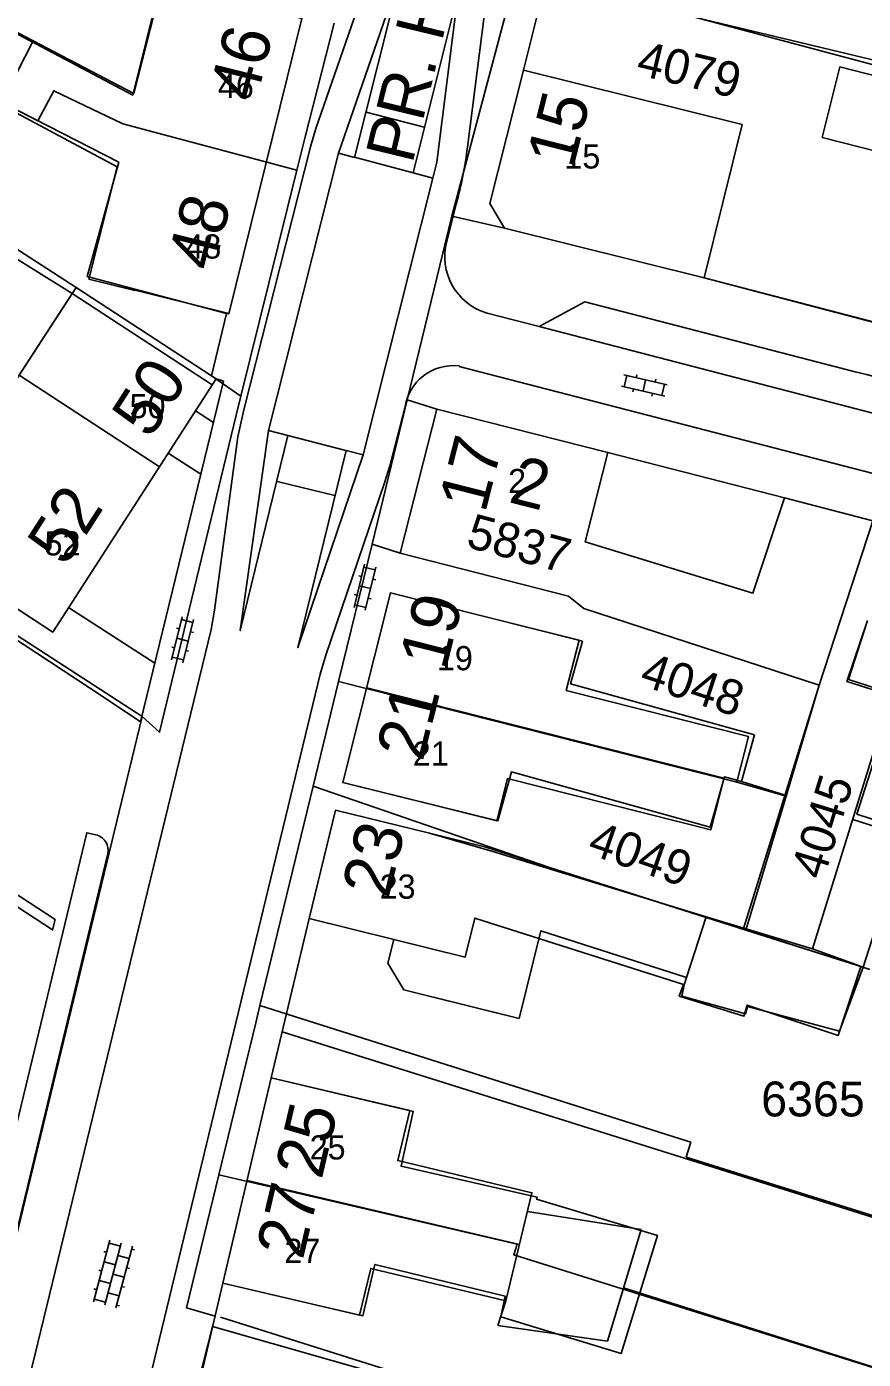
# Model space of a CAD drawing. Extents: x 148816 to 151297, y 399515 to 402500.
# Drawn here: x 150544.5 to 150587.8, y 399661.2 to 399730.1 of the extents above; entities that cross this region are included whole.
import ezdxf

# ---------------------------------------------------------------- set-up
doc = ezdxf.new("R2010")
doc.units = 0
for name, color, linetype in [('B01 Hoofdgebouw  [D] Norm', 7, 'Continuous'), ('B01 Hoofdgebouw  [T] Norm', 7, 'Continuous'), ('B01 hoofgebouw', 7, 'Continuous'), ('B02 Bijgebouw  [D] Norm', 7, 'Continuous'), ('B07 Tussenmuur  [D] Norm', 7, 'Continuous'), ('G01 perceelsgrens', 7, 'Continuous'), ('S02 Open verharding  Norm', 7, 'Continuous'), ('T04 Haag heg  [D] Gem', 7, 'Continuous'), ('V00 Kant verharding algemeen  [T] Norm', 7, 'Continuous'), ('V00 Kant verharding algemeen secundair  [T] Gem', 7, 'Continuous'), ('Z01 perceelnummer', 7, 'Continuous'), ('Z02 huisnummer', 7, 'Continuous'), ('Z02 Huisnummer  [Tekst] Norm', 7, 'Continuous'), ('Z06 straatnaam', 7, 'Continuous')]:
    doc.layers.add(name, color=color, linetype=linetype)

msp = doc.modelspace()

# ---------------------------------------------------------------- linework, layer by layer
at = {"layer": 'B01 Hoofdgebouw  [D] Norm'}
for p, q in [((150551.538, 399732.332), (150550.091, 399726.654)), ((150550.091, 399726.654), (150540.697, 399731.557)), ((150539.064, 399728.3), (150549.223, 399722.868)), ((150549.223, 399722.868), (150547.758, 399717.062)), ((150547.758, 399717.062), (150550.149, 399716.47)), ((150589.974, 399688.266), (150587.258, 399689.139))]:
    msp.add_line(p, q, dxfattribs=at)
for points in [[(150588.02, 399699.42), (150586.963, 399696.278), (150589.252, 399695.553), (150585.183, 399682.463), (150587.803, 399681.511), (150593.04, 399697.81)], [(150568.907, 399689.07), (150569.611, 399691.602), (150579.898, 399688.742), (150580.624, 399691.354), (150581.512, 399691.108), (150582.18, 399693.514), (150572.67, 399696.157), (150573.284, 399698.366)], [(150565.38, 399688.43), (150568.654, 399687.483), (150579.69, 399684.111), (150578.663, 399680.975)], [(150585.183, 399682.463), (150579.69, 399684.111)], [(150570.011, 399678.852), (150571.142, 399683.393), (150578.663, 399680.975), (150578.541, 399680.603)], [(150578.541, 399680.603), (150578.417, 399680.019), (150581.723, 399679.096), (150581.822, 399679.477), (150586.577, 399678.206), (150587.803, 399681.511)]]:
    msp.add_lwpolyline(points, dxfattribs=at)
at = {"layer": 'B01 Hoofdgebouw  [T] Norm'}
for p, q in [((150558.78, 399730.54), (150555, 399715.27)), ((150568.49, 399720.98), (150570.23, 399727.86)), ((150570.23, 399727.86), (150581.54, 399725.05)), ((150581.54, 399725.05), (150579.58, 399717.13)), ((150569.26, 399719.69), (150568.49, 399720.98)), ((150579.58, 399717.13), (150569.26, 399719.69)), ((150538.61, 399703.59), (150546.905, 399716.321)), ((150550.153, 399716.487), (150555.005, 399715.289)), ((150554.88, 399715.29), (150554.11, 399712.06)), ((150555, 399715.27), (150554.88, 399715.29)), ((150554.34, 399711.91), (150545.9, 399698.83)), ((150554.11, 399712.06), (150554.34, 399711.91)), ((150563.87, 399702.9), (150565.76, 399710.35)), ((150565.76, 399710.35), (150574.6, 399708.11)), ((150574.6, 399708.11), (150573.43, 399703.49)), ((150582.1, 399700.84), (150583.73, 399705.77)), ((150583.73, 399705.77), (150588.3, 399704.58)), ((150588.3, 399704.58), (150585.53, 399696.08)), ((150545.9, 399698.83), (150538.61, 399703.59)), ((150572.57, 399700.69), (150563.87, 399702.9)), ((150573.43, 399703.49), (150582.1, 399700.84)), ((150560.89, 399691.05), (150563.37, 399700.86)), ((150563.37, 399700.86), (150573.284, 399698.366)), ((150573.36, 399700.05), (150572.57, 399700.69)), ((150585.53, 399696.08), (150573.36, 399700.05)), ((150568.907, 399689.07), (150560.89, 399691.05)), ((150559.15, 399684.03), (150560.52, 399689.62)), ((150560.52, 399689.62), (150565.38, 399688.43)), ((150563.526, 399682.94), (150559.15, 399684.03)), ((150554.7, 399665.19), (150557.19, 399675.79)), ((150557.19, 399675.79), (150564.356, 399674.098)), ((150561.758, 399663.534), (150554.7, 399665.19))]:
    msp.add_line(p, q, dxfattribs=at)
msp.add_lwpolyline([(150563.526, 399682.94), (150563.222, 399681.717), (150564.043, 399680.338), (150570.011, 399678.852)], dxfattribs=at)
at = {"layer": 'B01 hoofgebouw'}
for points in [[(150553.92, 399731.74), (150551.463, 399732.347), (150550.034, 399726.575), (150540.675, 399731.527), (150539.134, 399728.318), (150549.308, 399723.108), (150547.671, 399717.193), (150554.88, 399715.29)], [(150553.92, 399731.74), (150558.78, 399730.54), (150555, 399715.27), (150554.88, 399715.29), (150554.11, 399712.06), (150554.34, 399711.91), (150545.9, 399698.83), (150538.61, 399703.59), (150541.34, 399707.78)], [(150570.23, 399727.86), (150568.49, 399720.98), (150569.26, 399719.69), (150579.58, 399717.13), (150581.54, 399725.05), (150570.23, 399727.86)], [(150554.11, 399712.06), (150547.105, 399716.628), (150541.34, 399707.78)], [(150565.76, 399710.35), (150563.87, 399702.9), (150572.57, 399700.69)], [(150565.76, 399710.35), (150574.6, 399708.11), (150573.43, 399703.49), (150582.1, 399700.84), (150583.73, 399705.77), (150588.3, 399704.58), (150585.53, 399696.08), (150573.36, 399700.05), (150572.57, 399700.69)], [(150565.75, 399689.85), (150560.89, 399691.05), (150563.37, 399700.86), (150568.22, 399699.64)], [(150568.22, 399699.64), (150573.109, 399698.41), (150572.452, 399695.81), (150581.868, 399693.43), (150581.274, 399691.079), (150580.59, 399691.252), (150579.922, 399688.606), (150569.412, 399691.263), (150568.861, 399689.082), (150565.75, 399689.85)], [(150588.02, 399699.42), (150587.04, 399696.371), (150589.454, 399695.596), (150587.473, 399689.417), (150590.074, 399688.583), (150593.04, 399697.81)], [(150563.526, 399682.94), (150559.15, 399684.03), (150560.52, 399689.62), (150565.38, 399688.43)], [(150565.38, 399688.43), (150568.287, 399687.718), (150571.588, 399686.667), (150587.676, 399681.542), (150586.515, 399677.984), (150581.809, 399679.552), (150581.633, 399678.978), (150578.29, 399680.016), (150578.505, 399680.619), (150567.722, 399684.05), (150567.214, 399682.022), (150563.526, 399682.94)], [(150563.526, 399682.94), (150563.222, 399681.717), (150564.043, 399680.338), (150568.895, 399679.13)], [(150559.56, 399664.05), (150554.7, 399665.19), (150557.19, 399675.79), (150562.06, 399674.64)], [(150562.06, 399674.64), (150564.538, 399674.055), (150563.913, 399671.225), (150570.949, 399669.628), (150570.914, 399669.524), (150577.162, 399667.652), (150575.28, 399661.546), (150569.066, 399663.441), (150569.293, 399664.507), (150562.552, 399666.153), (150561.928, 399663.495), (150559.56, 399664.05)]]:
    msp.add_lwpolyline(points, dxfattribs=at)
at = {"layer": 'B02 Bijgebouw  [D] Norm'}
for p, q in [((150554.139, 399711.598), (150546.905, 399716.321)), ((150551.411, 399707.371), (150544.158, 399712.106)), ((150570.446, 399668.894), (150576.323, 399667.953)), ((150576.323, 399667.953), (150574.576, 399662.184)), ((150568.91, 399662.994), (150569.333, 399664.263)), ((150574.576, 399662.184), (150568.91, 399662.994))]:
    msp.add_line(p, q, dxfattribs=at)
msp.add_lwpolyline([(150585.672, 399724.392), (150591.638, 399722.869), (150592.567, 399726.507), (150586.601, 399728.03)], close=True, dxfattribs=at)
msp.add_lwpolyline([(150564.356, 399674.098), (150563.737, 399671.521), (150570.677, 399669.855), (150569.333, 399664.263), (150562.338, 399665.945), (150561.758, 399663.534)], dxfattribs=at)
at = {"layer": 'B07 Tussenmuur  [D] Norm'}
for p, q in [((150562.13, 399695.955), (150580.606, 399691.284)), ((150562.13, 399695.955), (150580.606, 399691.284)), ((150555.945, 399670.49), (150570.034, 399667.18)), ((150555.945, 399670.49), (150570.034, 399667.18))]:
    msp.add_line(p, q, dxfattribs=at)
at = {"layer": 'G01 perceelsgrens'}
for points in [[(150486.094, 399763.579), (150508.762, 399748.397), (150539.134, 399728.318), (150541.449, 399727.132), (150543.008, 399730.293), (150544.856, 399729.315), (150543.268, 399726.201), (150545.125, 399725.25), (150545.953, 399726.798), (150549.527, 399725.09), (150558.519, 399722.699)], [(150490.402, 399753.369), (150500.138, 399747.033), (150547.105, 399716.628), (150554.11, 399712.06), (150555.626, 399711.015)], [(150550.514, 399694.461), (150516.861, 399716.26), (150482.015, 399738.88)], [(150569.86, 399732.829), (150566.525, 399720.322)], [(150593.91, 399727.057), (150569.86, 399732.829)], [(150558.519, 399722.699), (150558.929, 399724.354), (150560.452, 399730.286)], [(150555.626, 399711.015), (150558.519, 399722.699)], [(150566.525, 399720.322), (150564.218, 399710.822)], [(150566.525, 399720.322), (150569.26, 399719.69), (150579.58, 399717.13), (150589.675, 399714.481)], [(150550.514, 399694.461), (150551.425, 399693.655), (150555.383, 399710.035), (150555.626, 399711.015)], [(150564.218, 399710.822), (150562.408, 399703.378)], [(150588.3, 399704.58), (150583.73, 399705.77), (150574.6, 399708.11), (150565.76, 399710.35), (150564.218, 399710.822)], [(150588.3, 399704.58), (150585.53, 399696.08)], [(150562.408, 399703.378), (150560.68, 399696.271)], [(150585.53, 399696.08), (150573.36, 399700.05), (150572.57, 399700.69), (150563.87, 399702.9), (150562.408, 399703.378)], [(150560.68, 399696.271), (150559.365, 399690.864)], [(150583.814, 399690.349), (150581.274, 399691.079), (150560.68, 399696.271)], [(150585.53, 399696.08), (150583.814, 399690.349)], [(150537.305, 399640.811), (150543.021, 399663.591), (150550.514, 399694.461)], [(150559.365, 399690.864), (150556.608, 399679.53)], [(150559.365, 399690.864), (150571.588, 399686.667), (150581.742, 399683.433)], [(150583.814, 399690.349), (150581.742, 399683.433)], [(150581.742, 399683.433), (150587.833, 399681.494), (150588.145, 399681.393)], [(150556.608, 399679.53), (150556.392, 399678.633)], [(150578.669, 399672.546), (150556.608, 399679.53)], [(150556.392, 399678.633), (150554.48, 399670.779)], [(150578.894, 399672.475), (150578.646, 399671.687)], [(150578.669, 399672.546), (150578.894, 399672.475)], [(150578.646, 399671.687), (150605.671, 399663.23), (150611.853, 399661.295)], [(150554.48, 399670.779), (150552.816, 399663.909), (150554.3, 399663.486)], [(150554.48, 399670.779), (150569.91, 399667.192), (150569.739, 399666.641), (150624.704, 399649.407), (150662.283, 399637.713)], [(150554.164, 399662.953), (150551.101, 399650.979)], [(150554.3, 399663.486), (150554.164, 399662.953)], [(150554.164, 399662.953), (150569.466, 399658.596)]]:
    msp.add_lwpolyline(points, dxfattribs=at)
at = {"layer": 'S02 Open verharding  Norm'}
for p, q in [((150575.431, 399712.114), (150577.673, 399711.603)), ((150575.443, 399711.496), (150575.577, 399712.081)), ((150576.098, 399712.116), (150576.064, 399711.97)), ((150576.552, 399711.858), (150576.418, 399711.274)), ((150577.073, 399711.894), (150577.039, 399711.747)), ((150575.297, 399711.529), (150577.539, 399711.018)), ((150575.931, 399711.385), (150575.897, 399711.238)), ((150576.906, 399711.162), (150576.872, 399711.016)), ((150577.393, 399711.051), (150577.527, 399711.636)), ((150562.02, 399702.332), (150561.475, 399700.098)), ((150561.866, 399701.701), (150561.72, 399701.736)), ((150561.985, 399702.187), (150562.567, 399702.044)), ((150562.603, 399702.19), (150562.058, 399699.956)), ((150562.595, 399701.523), (150562.449, 399701.559)), ((150562.33, 399701.073), (150561.748, 399701.215)), ((150561.629, 399700.729), (150561.483, 399700.765)), ((150561.511, 399700.244), (150562.093, 399700.101)), ((150562.358, 399700.552), (150562.212, 399700.587)), ((150552.04, 399697.389), (150552.598, 399699.62)), ((150553.144, 399699.329), (150552.562, 399699.475)), ((150552.622, 399697.244), (150553.18, 399699.475)), ((150552.295, 399699.026), (150552.44, 399698.99)), ((150553.022, 399698.844), (150553.168, 399698.808)), ((150552.319, 399698.505), (150552.901, 399698.359)), ((150552.052, 399698.056), (150552.198, 399698.02)), ((150552.658, 399697.389), (150552.076, 399697.535)), ((150552.78, 399697.874), (150552.925, 399697.838)), ((150548.004, 399664.216), (150548.857, 399667.404)), ((150548.584, 399664.061), (150549.436, 399667.249)), ((150548.818, 399667.259), (150549.398, 399667.104)), ((150549.163, 399663.906), (150550.016, 399667.094)), ((150548.689, 399666.776), (150548.544, 399666.815)), ((150549.848, 399666.466), (150549.268, 399666.621)), ((150549.977, 399666.949), (150550.122, 399666.91)), ((150548.43, 399665.81), (150548.285, 399665.849)), ((150548.56, 399666.293), (150549.139, 399666.138)), ((150549.719, 399665.983), (150549.864, 399665.944)), ((150548.301, 399665.327), (150548.881, 399665.172)), ((150549.01, 399665.655), (150549.59, 399665.5)), ((150549.46, 399665.017), (150549.605, 399664.978)), ((150548.172, 399664.844), (150548.027, 399664.883)), ((150548.043, 399664.361), (150548.622, 399664.206)), ((150548.752, 399664.689), (150549.331, 399664.534)), ((150549.202, 399664.051), (150549.347, 399664.012))]:
    msp.add_line(p, q, dxfattribs=at)
at = {"layer": 'T04 Haag heg  [D] Gem'}
for p, q in [((150571.433, 399732.673), (150593.685, 399726.708)), ((150539.254, 399721.094), (150546.905, 399716.321)), ((150585.53, 399696.08), (150581.639, 399683.564)), ((150583.766, 399690.407), (150581.512, 399691.108)), ((150557.756, 399678.168), (150619.405, 399658.825)), ((150575.409, 399664.936), (150660.718, 399637.931)), ((150554.564, 399663.431), (150657.129, 399631.102))]:
    msp.add_line(p, q, dxfattribs=at)
at = {"layer": 'V00 Kant verharding algemeen  [T] Norm'}
for p, q in [((150570.23, 399727.86), (150572.59, 399737.3)), ((150591.75, 399713.95), (150579.58, 399717.13)), ((150554.34, 399711.91), (150554.73, 399711.8)), ((150554.73, 399711.8), (150550.437, 399694.193)), ((150553.274, 399710.258), (150554.207, 399709.656)), ((150548.51, 399695.48), (150529.78, 399707.78)), ((150551.868, 399708.079), (150553.557, 399706.99)), ((150574.6, 399708.11), (150583.73, 399705.77)), ((150546.72, 399700.101), (150551.176, 399697.226)), ((150559.728, 399696.656), (150528.424, 399567.353)), ((150550.437, 399694.193), (150548.51, 399695.48)), ((150557.19, 399675.79), (150559.15, 399684.03)), ((150550.55, 399647.68), (150554.7, 399665.19))]:
    msp.add_line(p, q, dxfattribs=at)
for points in [[(150567.339, 399723.887), (150568.345, 399731.762), (150571.415, 399743.889)], [(150563.155, 399735.879), (150562.457, 399733.346), (150559.509, 399724.854), (150559.229, 399723.903), (150555.774, 399710.32), (150555.465, 399708.924), (150555.257, 399707.378), (150554.255, 399699.961), (150554.089, 399698.961), (150537.651, 399631.41), (150525.146, 399580.041)], [(150566.273, 399719.023), (150566.752, 399720.945)], [(150587.381, 399712.281), (150573.404, 399715.895), (150571.049, 399714.612), (150568.359, 399715.315)], [(150566.915, 399712.556), (150588.315, 399707.022), (150590.358, 399706.462), (150592.009, 399705.984), (150616.937, 399697.974), (150634.098, 399692.478), (150637.027, 399691.635), (150637.344, 399691.557)], [(150588.557, 399711.987), (150587.97, 399712.138), (150587.381, 399712.281)], [(150559.728, 399696.656), (150560.012, 399697.638), (150563.045, 399706.532), (150563.352, 399707.477), (150564.098, 399710.405)], [(150546.025, 399683.984), (150545.888, 399683.44), (150515.658, 399703.181), (150515.902, 399703.64), (150546.025, 399683.984)], [(150538.39, 399647.546), (150537.819, 399647.691), (150547.655, 399688.461), (150548.214, 399688.33)], [(150548.749, 399687.39), (150539.274, 399648.149)]]:
    msp.add_lwpolyline(points, dxfattribs=at)
for centre, radius, start, end in [((150549.673, 399725.882), 17.778, 343.87634, 353.55623), ((150569.218, 399718.231), 3.049, 164.95324, 253.6026), ((150566.618, 399710.052), 2.544, 83.14859, 172.02586), ((150547.94, 399687.552), 0.825, 348.69816, 70.59448)]:
    msp.add_arc(centre, radius, start, end, dxfattribs=at)
at = {"layer": 'V00 Kant verharding algemeen secundair  [T] Gem'}
for p, q in [((150560.672, 399723.574), (150557.048, 399709.247)), ((150565.558, 399722.279), (150561.943, 399707.983))]:
    msp.add_line(p, q, dxfattribs=at)
for points in [[(150561.494, 399723.353), (150563.91, 399732.936), (150560.672, 399723.574), (150561.494, 399723.353)], [(150565.558, 399722.279), (150565.754, 399723.102), (150566.86, 399731.876), (150564.529, 399722.562), (150565.558, 399722.279)], [(150562.098, 399725.69), (150565.097, 399724.925)], [(150564.529, 399722.562), (150561.492, 399723.362)], [(150637.759, 399694.439), (150593.419, 399708.649), (150588.701, 399710.034), (150571.049, 399714.612)], [(150557.048, 399709.247), (150555.594, 399698.907), (150558.055, 399708.983), (150557.048, 399709.247)], [(150561.057, 399708.206), (150558.062, 399708.991)], [(150561.069, 399708.211), (150558.568, 399698.025), (150561.943, 399707.983), (150561.069, 399708.211)], [(150557.501, 399706.611), (150560.479, 399705.877)]]:
    msp.add_lwpolyline(points, dxfattribs=at)

# ---------------------------------------------------------------- texts
at = {"layer": 'Z01 perceelnummer'}
for s, rotation, p in [('4079', 346.46414, (150576.008, 399727.648)), ('5837', 344.96136, (150567.208, 399703.237)), ('4048', 341.74637, (150576.171, 399696.111)), ('4045', 72.89727, (150585.749, 399685.967)), ('4049', 340.81863, (150573.472, 399687.396))]:
    msp.add_text(s, height=1.8, rotation=rotation, dxfattribs=at).set_placement(p)
msp.add_text('6365', height=1.8, dxfattribs=at).set_placement((150582.528, 399673.801))
at = {"layer": 'Z02 huisnummer'}
for s, rotation, p in [('46', 76.11658, (150556.403, 399726.14)), ('15', 75.81082, (150572.8, 399722.726)), ('48', 76.11658, (150554.234, 399717.418)), ('50', 57.16835, (150550.922, 399708.752)), ('17', 75.75526, (150568.253, 399704.928)), ('2', 345.75526, (150569.406, 399705.557)), ('52', 57.16835, (150546.558, 399702.156)), ('19', 75.82486, (150566.211, 399696.799)), ('21', 75.82486, (150565.02, 399692.09)), ('23', 76.22785, (150563.248, 399685.003)), ('25', 76.7562, (150559.798, 399670.495)), ('27', 76.7562, (150558.823, 399666.346))]:
    msp.add_text(s, height=2.5, rotation=rotation, dxfattribs=at).set_placement(p)
at = {"layer": 'Z02 Huisnummer  [Tekst] Norm'}
for s, p in [('46', (150554.437, 399726.42)), ('15', (150572.35, 399722.78)), ('48', (150552.753, 399718.128)), ('50', (150549.87, 399709.879)), ('2', (150569.445, 399706.01)), ('52', (150545.475, 399702.785)), ('19', (150565.76, 399696.855)), ('21', (150564.515, 399691.925)), ('23', (150562.8, 399685.05)), ('25', (150559.18, 399671.575)), ('27', (150557.875, 399666.227))]:
    msp.add_text(s, height=1.25, dxfattribs=at).set_placement(p)
at = {"layer": 'Z06 straatnaam'}
msp.add_text('PR. HENDRIKSTRAAT', height=2.5, rotation=76.40844, dxfattribs=at).set_placement((150564.489, 399722.969))

doc.saveas('drawing.dxf')
